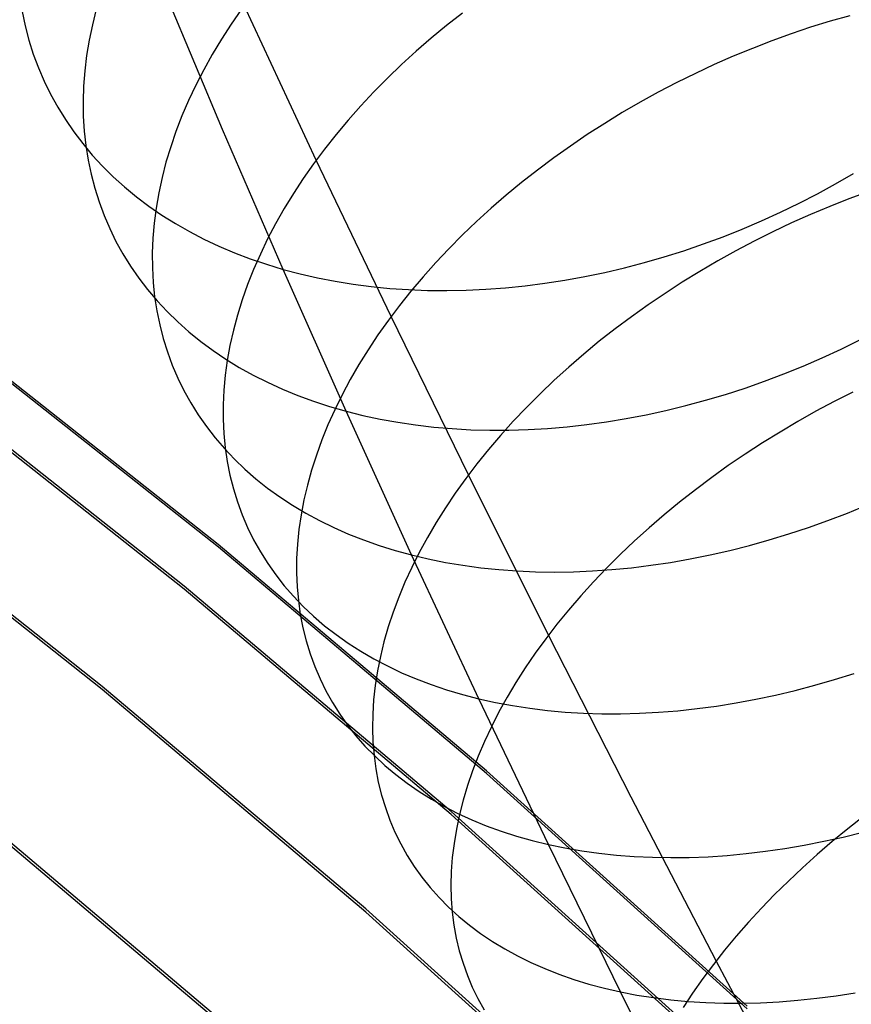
# Model space of a CAD drawing. Header units: millimetres. Extents: x 119 to 175.9, y -203.1 to -153.8.
# Tile 291 of 377: x 160.6 to 162, y -166.3 to -164.7. Entities that reach past the tile are written whole.
import ezdxf

# ---------------------------------------------------------------- set-up
doc = ezdxf.new("R2010")
doc.units = ezdxf.units.MM
doc.header["$MEASUREMENT"] = 0
doc.layers.add('Layer 01', color=5, linetype='Continuous', true_color=0x0000ff)

msp = doc.modelspace()

# ---------------------------------------------------------------- linework, layer by layer
at = {"layer": 'Layer 01'}
for p, q in [((160.9494, -164.8909, 25.123), (160.8546, -164.665, 24.8664)), ((160.6199, -164.6968, 25.9415), (160.625, -164.7205, 25.9175)), ((160.7417, -164.6931, 26.4324), (160.7354, -164.7186, 26.4107)), ((160.9802, -164.6933, 26.8823), (160.9633, -164.7179, 26.8657)), ((161.1032, -164.9408, 27.1371), (160.9846, -164.6872, 26.8863)), ((161.3432, -164.6995, 27.2686), (161.3172, -164.7199, 27.2603)), ((161.9473, -164.713, 27.5273), (161.9151, -164.7229, 27.5332)), ((161.9794, -164.7038, 27.5204), (161.9473, -164.713, 27.5273)), ((160.625, -164.7205, 25.9175), (160.6311, -164.7438, 25.8933)), ((160.7354, -164.7186, 26.4107), (160.7301, -164.7441, 26.3885)), ((160.9633, -164.7179, 26.8657), (160.9473, -164.7426, 26.8484)), ((161.3172, -164.7199, 27.2603), (161.2918, -164.7408, 27.2511)), ((161.9151, -164.7229, 27.5332), (161.8831, -164.7337, 27.5383)), ((160.6311, -164.7438, 25.8933), (160.6384, -164.7668, 25.8691)), ((160.7301, -164.7441, 26.3885), (160.7259, -164.7694, 26.366)), ((160.9473, -164.7426, 26.8484), (160.9323, -164.7675, 26.8305)), ((161.2918, -164.7408, 27.2511), (161.2671, -164.7622, 27.2411)), ((161.8513, -164.7452, 27.5425), (161.8196, -164.7574, 27.5457)), ((161.8831, -164.7337, 27.5383), (161.8513, -164.7452, 27.5425)), ((161.2671, -164.7622, 27.2411), (161.2432, -164.784, 27.2303)), ((161.8196, -164.7574, 27.5457), (161.7881, -164.7704, 27.5481)), ((160.6384, -164.7668, 25.8691), (160.6468, -164.7893, 25.8448)), ((160.7259, -164.7694, 26.366), (160.7229, -164.7946, 26.3432)), ((160.9323, -164.7675, 26.8305), (160.9183, -164.7926, 26.8121)), ((161.7881, -164.7704, 27.5481), (161.7568, -164.7841, 27.5496)), ((160.6468, -164.7893, 25.8448), (160.6563, -164.8114, 25.8206)), ((160.7229, -164.7946, 26.3432), (160.721, -164.8196, 26.32)), ((160.9183, -164.7926, 26.8121), (160.9053, -164.8178, 26.793)), ((161.2432, -164.784, 27.2303), (161.22, -164.8063, 27.2187)), ((161.7568, -164.7841, 27.5496), (161.7259, -164.7986, 27.5502)), ((161.22, -164.8063, 27.2187), (161.1977, -164.8289, 27.2063)), ((161.7259, -164.7986, 27.5502), (161.6953, -164.8137, 27.5498)), ((160.6563, -164.8114, 25.8206), (160.6668, -164.8329, 25.7963)), ((160.721, -164.8196, 26.32), (160.7202, -164.8444, 26.2965)), ((160.9053, -164.8178, 26.793), (160.8934, -164.843, 26.7734)), ((161.6953, -164.8137, 27.5498), (161.665, -164.8295, 27.5486)), ((160.6668, -164.8329, 25.7963), (160.6784, -164.854, 25.772)), ((160.8934, -164.843, 26.7734), (160.8825, -164.8684, 26.7532)), ((161.1977, -164.8289, 27.2063), (161.1761, -164.8519, 27.1931)), ((161.665, -164.8295, 27.5486), (161.6352, -164.8459, 27.5464)), ((160.6784, -164.854, 25.772), (160.6911, -164.8745, 25.7479)), ((160.7202, -164.8444, 26.2965), (160.7205, -164.8689, 26.2728)), ((161.1761, -164.8519, 27.1931), (161.1555, -164.8752, 27.1792)), ((161.6352, -164.8459, 27.5464), (161.6058, -164.863, 27.5434)), ((160.6911, -164.8745, 25.7479), (160.7048, -164.8945, 25.7238)), ((160.7205, -164.8689, 26.2728), (160.722, -164.8932, 26.2489)), ((160.8825, -164.8684, 26.7532), (160.8727, -164.8937, 26.7325)), ((161.1555, -164.8752, 27.1792), (161.1356, -164.8988, 27.1645)), ((161.6058, -164.863, 27.5434), (161.5769, -164.8807, 27.5395)), ((161.0486, -165.1203, 25.3749), (160.9494, -164.8909, 25.123)), ((161.5769, -164.8807, 27.5395), (161.5484, -164.899, 27.5346)), ((160.7048, -164.8945, 25.7238), (160.7196, -164.9138, 25.6999)), ((160.722, -164.8932, 26.2489), (160.7246, -164.9172, 26.2247)), ((160.8727, -164.8937, 26.7325), (160.864, -164.919, 26.7114)), ((161.1356, -164.8988, 27.1645), (161.1167, -164.9227, 27.1491)), ((161.5484, -164.899, 27.5346), (161.5205, -164.9179, 27.5289)), ((160.7196, -164.9138, 25.6999), (160.7353, -164.9326, 25.6761)), ((160.7246, -164.9172, 26.2247), (160.7284, -164.9409, 26.2004)), ((160.864, -164.919, 26.7114), (160.8563, -164.9443, 26.6897)), ((161.1167, -164.9227, 27.1491), (161.0987, -164.9469, 27.1331)), ((161.5205, -164.9179, 27.5289), (161.4932, -164.9373, 27.5223)), ((160.7353, -164.9326, 25.6761), (160.752, -164.9507, 25.6525)), ((161.4932, -164.9373, 27.5223), (161.4665, -164.9572, 27.5148)), ((160.7284, -164.9409, 26.2004), (160.7332, -164.9642, 26.1759)), ((160.752, -164.9507, 25.6525), (160.7697, -164.9682, 25.6291)), ((160.8563, -164.9443, 26.6897), (160.8498, -164.9695, 26.6677)), ((161.0987, -164.9469, 27.1331), (161.0817, -164.9712, 27.1163)), ((161.226, -165.1977, 27.3825), (161.1032, -164.9408, 27.1371)), ((160.7332, -164.9642, 26.1759), (160.7392, -164.9871, 26.1513)), ((160.7697, -164.9682, 25.6291), (160.7884, -164.985, 25.6059)), ((160.8498, -164.9695, 26.6677), (160.8444, -164.9947, 26.6452)), ((161.0817, -164.9712, 27.1163), (161.0656, -164.9958, 27.0988)), ((161.4665, -164.9572, 27.5148), (161.4405, -164.9776, 27.5065)), ((161.9563, -164.9798, 25.1365), (161.9856, -164.9627, 25.1403)), ((160.7392, -164.9871, 26.1513), (160.7463, -165.0097, 26.1267)), ((160.7884, -164.985, 25.6059), (160.8079, -165.0011, 25.5831)), ((161.4405, -164.9776, 27.5065), (161.4151, -164.9985, 27.4973)), ((161.9264, -164.9961, 25.1334), (161.9563, -164.9798, 25.1365)), ((160.8079, -165.0011, 25.5831), (160.8284, -165.0166, 25.5605)), ((160.8444, -164.9947, 26.6452), (160.84, -165.0197, 26.6223)), ((161.0656, -164.9958, 27.0988), (161.0505, -165.0205, 27.0808)), ((161.4151, -164.9985, 27.4973), (161.3904, -165.0199, 27.4873)), ((161.8962, -165.0117, 25.1313), (161.9264, -164.9961, 25.1334)), ((161.9781, -165.0045, 27.7816), (161.9465, -165.017, 27.7851)), ((162.0099, -164.9928, 27.7773), (161.9781, -165.0045, 27.7816)), ((160.7463, -165.0097, 26.1267), (160.7545, -165.0317, 26.1019)), ((160.8284, -165.0166, 25.5605), (160.8497, -165.0312, 25.5382)), ((160.84, -165.0197, 26.6223), (160.8368, -165.0445, 26.5991)), ((161.0505, -165.0205, 27.0808), (161.0364, -165.0454, 27.0621)), ((161.3904, -165.0199, 27.4873), (161.3665, -165.0417, 27.4764)), ((161.8655, -165.0266, 25.1299), (161.8962, -165.0117, 25.1313)), ((161.9465, -165.017, 27.7851), (161.9151, -165.0302, 27.7877)), ((160.7545, -165.0317, 26.1019), (160.7638, -165.0534, 26.0772)), ((160.8497, -165.0312, 25.5382), (160.8719, -165.0451, 25.5163)), ((161.8344, -165.0408, 25.1294), (161.8655, -165.0266, 25.1299)), ((161.9151, -165.0302, 27.7877), (161.884, -165.0441, 27.7893)), ((160.7638, -165.0534, 26.0772), (160.7741, -165.0745, 26.0524)), ((160.8368, -165.0445, 26.5991), (160.8348, -165.0692, 26.5756)), ((160.8719, -165.0451, 25.5163), (160.8949, -165.0583, 25.4948)), ((161.0364, -165.0454, 27.0621), (161.0233, -165.0703, 27.0428)), ((161.3665, -165.0417, 27.4764), (161.3433, -165.0638, 27.4648)), ((161.803, -165.0542, 25.1297), (161.8344, -165.0408, 25.1294)), ((161.884, -165.0441, 27.7893), (161.8531, -165.0587, 27.79)), ((160.8348, -165.0692, 26.5756), (160.8338, -165.0936, 26.5517)), ((160.8949, -165.0583, 25.4948), (160.9187, -165.0707, 25.4736)), ((161.3433, -165.0638, 27.4648), (161.3209, -165.0864, 27.4523)), ((161.7393, -165.0786, 25.1329), (161.7713, -165.0668, 25.1309)), ((161.7713, -165.0668, 25.1309), (161.803, -165.0542, 25.1297)), ((161.8531, -165.0587, 27.79), (161.8226, -165.074, 27.7898)), ((160.7741, -165.0745, 26.0524), (160.7855, -165.0951, 26.0277)), ((160.9187, -165.0707, 25.4736), (160.9433, -165.0822, 25.4529)), ((160.9433, -165.0822, 25.4529), (160.9686, -165.093, 25.4327)), ((161.0233, -165.0703, 27.0428), (161.0113, -165.0953, 27.0229)), ((161.7071, -165.0897, 25.1358), (161.7393, -165.0786, 25.1329)), ((161.8226, -165.074, 27.7898), (161.7924, -165.0899, 27.7887)), ((160.7855, -165.0951, 26.0277), (160.798, -165.1152, 26.0031)), ((160.8338, -165.0936, 26.5517), (160.834, -165.1178, 26.5276)), ((160.9686, -165.093, 25.4327), (160.9946, -165.1029, 25.4129)), ((161.0113, -165.0953, 27.0229), (161.0003, -165.1204, 27.0025)), ((161.3209, -165.0864, 27.4523), (161.2993, -165.1093, 27.439)), ((161.6422, -165.1092, 25.144), (161.6748, -165.0999, 25.1395)), ((161.6748, -165.0999, 25.1395), (161.7071, -165.0897, 25.1358)), ((161.7924, -165.0899, 27.7887), (161.7626, -165.1065, 27.7867)), ((160.798, -165.1152, 26.0031), (160.8115, -165.1347, 25.9785)), ((160.834, -165.1178, 26.5276), (160.8353, -165.1417, 26.5033)), ((160.9946, -165.1029, 25.4129), (161.0212, -165.112, 25.3936)), ((161.0212, -165.112, 25.3936), (161.0486, -165.1203, 25.3749)), ((161.2993, -165.1093, 27.439), (161.2785, -165.1325, 27.425)), ((161.5769, -165.1254, 25.1555), (161.6096, -165.1178, 25.1494)), ((161.6096, -165.1178, 25.1494), (161.6422, -165.1092, 25.144)), ((161.7626, -165.1065, 27.7867), (161.7333, -165.1237, 27.7837)), ((161.0003, -165.1204, 27.0025), (160.9903, -165.1454, 26.9815)), ((161.152, -165.3531, 25.6218), (161.0486, -165.1203, 25.3749)), ((161.0486, -165.1203, 25.3749), (161.0765, -165.1277, 25.3567)), ((161.0765, -165.1277, 25.3567), (161.105, -165.1342, 25.3391)), ((161.105, -165.1342, 25.3391), (161.134, -165.1399, 25.322)), ((161.2785, -165.1325, 27.425), (161.2587, -165.156, 27.4102)), ((161.5115, -165.1382, 25.1703), (161.5442, -165.1322, 25.1625)), ((161.5442, -165.1322, 25.1625), (161.5769, -165.1254, 25.1555)), ((161.7333, -165.1237, 27.7837), (161.7044, -165.1414, 27.7799)), ((160.8115, -165.1347, 25.9785), (160.8261, -165.1536, 25.9541)), ((160.8353, -165.1417, 26.5033), (160.8377, -165.1653, 26.4787)), ((160.9903, -165.1454, 26.9815), (160.9815, -165.1705, 26.9601)), ((161.134, -165.1399, 25.322), (161.1636, -165.1446, 25.3056)), ((161.1636, -165.1446, 25.3056), (161.1936, -165.1485, 25.2898)), ((161.1936, -165.1485, 25.2898), (161.2241, -165.1515, 25.2747)), ((161.4138, -165.1507, 25.1984), (161.4462, -165.1474, 25.1883)), ((161.4462, -165.1474, 25.1883), (161.4788, -165.1432, 25.1789)), ((161.4788, -165.1432, 25.1789), (161.5115, -165.1382, 25.1703)), ((161.7044, -165.1414, 27.7799), (161.676, -165.1598, 27.7751)), ((160.8261, -165.1536, 25.9541), (160.8416, -165.1719, 25.9298)), ((160.8377, -165.1653, 26.4787), (160.8413, -165.1885, 26.454)), ((161.2241, -165.1515, 25.2747), (161.2549, -165.1536, 25.2602)), ((161.2587, -165.156, 27.4102), (161.2397, -165.1797, 27.3947)), ((161.2549, -165.1536, 25.2602), (161.2861, -165.1548, 25.2464)), ((161.2861, -165.1548, 25.2464), (161.3177, -165.1551, 25.2333)), ((161.3177, -165.1551, 25.2333), (161.3495, -165.1546, 25.2209)), ((161.3495, -165.1546, 25.2209), (161.3815, -165.1531, 25.2093)), ((161.3815, -165.1531, 25.2093), (161.4138, -165.1507, 25.1984)), ((161.676, -165.1598, 27.7751), (161.6481, -165.1787, 27.7694)), ((160.8416, -165.1719, 25.9298), (160.8581, -165.1896, 25.9057)), ((160.9815, -165.1705, 26.9601), (160.9737, -165.1955, 26.9381)), ((161.2397, -165.1797, 27.3947), (161.2216, -165.2037, 27.3784)), ((161.6481, -165.1787, 27.7694), (161.6208, -165.1982, 27.7629)), ((160.8413, -165.1885, 26.454), (160.846, -165.2114, 26.4291)), ((160.8581, -165.1896, 25.9057), (160.8756, -165.2066, 25.8818)), ((160.9737, -165.1955, 26.9381), (160.967, -165.2204, 26.9158)), ((161.3532, -165.4578, 27.6223), (161.226, -165.1977, 27.3825)), ((161.6208, -165.1982, 27.7629), (161.5941, -165.2181, 27.7554)), ((160.846, -165.2114, 26.4291), (160.8517, -165.2339, 26.4041)), ((160.8756, -165.2066, 25.8818), (160.894, -165.2229, 25.8582)), ((161.2216, -165.2037, 27.3784), (161.2045, -165.2279, 27.3615)), ((160.9422, -165.5722, 34.8784), (160.4899, -165.2152, 34.878)), ((160.9424, -165.5764, 31.6823), (160.49, -165.2195, 31.6819)), ((160.894, -165.2229, 25.8582), (160.9134, -165.2386, 25.8348)), ((160.967, -165.2204, 26.9158), (160.9614, -165.2452, 26.893)), ((161.2045, -165.2279, 27.3615), (161.1883, -165.2523, 27.3438)), ((161.5941, -165.2181, 27.7554), (161.5681, -165.2385, 27.7471)), ((160.8517, -165.2339, 26.4041), (160.8586, -165.256, 26.379)), ((160.9134, -165.2386, 25.8348), (160.9336, -165.2535, 25.8118)), ((160.9614, -165.2452, 26.893), (160.957, -165.2698, 26.8698)), ((161.5681, -165.2385, 27.7471), (161.5427, -165.2594, 27.7379)), ((161.9653, -165.2513, 25.3682), (161.9959, -165.2363, 25.3694)), ((160.8586, -165.256, 26.379), (160.8666, -165.2777, 26.3538)), ((160.9336, -165.2535, 25.8118), (160.9548, -165.2677, 25.789)), ((161.1883, -165.2523, 27.3438), (161.1731, -165.2768, 27.3256)), ((161.5427, -165.2594, 27.7379), (161.518, -165.2807, 27.7278)), ((161.9343, -165.2657, 25.3679), (161.9653, -165.2513, 25.3682)), ((160.8666, -165.2777, 26.3538), (160.8757, -165.2988, 26.3286)), ((160.957, -165.2698, 26.8698), (160.9536, -165.2943, 26.8462)), ((160.9548, -165.2677, 25.789), (160.9767, -165.2812, 25.7666)), ((161.1731, -165.2768, 27.3256), (161.1589, -165.3014, 27.3067)), ((161.8713, -165.292, 25.3698), (161.903, -165.2792, 25.3684)), ((161.903, -165.2792, 25.3684), (161.9343, -165.2657, 25.3679)), ((160.8862, -165.6405, 35.1421), (160.4361, -165.2853, 35.1416)), ((160.8863, -165.6454, 31.4189), (160.4362, -165.2902, 31.4184)), ((160.9536, -165.2943, 26.8462), (160.9514, -165.3186, 26.8223)), ((160.9767, -165.2812, 25.7666), (160.9995, -165.2939, 25.7446)), ((160.9995, -165.2939, 25.7446), (161.0231, -165.3058, 25.723)), ((161.518, -165.2807, 27.7278), (161.494, -165.3025, 27.7169)), ((161.8395, -165.3041, 25.372), (161.8713, -165.292, 25.3698)), ((160.8757, -165.2988, 26.3286), (160.8858, -165.3195, 26.3034)), ((161.0231, -165.3058, 25.723), (161.0475, -165.3169, 25.7018)), ((161.1589, -165.3014, 27.3067), (161.1457, -165.3261, 27.2871)), ((161.494, -165.3025, 27.7169), (161.4708, -165.3246, 27.7052)), ((161.8074, -165.3153, 25.3751), (161.8395, -165.3041, 25.372)), ((160.8858, -165.3195, 26.3034), (160.8971, -165.3397, 26.2782)), ((160.9514, -165.3186, 26.8223), (160.9502, -165.3427, 26.7981)), ((161.0475, -165.3169, 25.7018), (161.0726, -165.3272, 25.681)), ((161.0726, -165.3272, 25.681), (161.0984, -165.3367, 25.6608)), ((161.1457, -165.3261, 27.2871), (161.1335, -165.3509, 27.267)), ((161.4708, -165.3246, 27.7052), (161.4483, -165.347, 27.6926)), ((161.7427, -165.3353, 25.3838), (161.7751, -165.3257, 25.379)), ((161.7751, -165.3257, 25.379), (161.8074, -165.3153, 25.3751)), ((161.9846, -165.3219, 28.0242), (161.9541, -165.3373, 28.0242)), ((160.8971, -165.3397, 26.2782), (160.9093, -165.3593, 26.2531)), ((160.9502, -165.3427, 26.7981), (160.9502, -165.3665, 26.7736)), ((161.0984, -165.3367, 25.6608), (161.1249, -165.3453, 25.641)), ((161.6776, -165.352, 25.3959), (161.7102, -165.3441, 25.3894)), ((161.7102, -165.3441, 25.3894), (161.7427, -165.3353, 25.3838)), ((161.9541, -165.3373, 28.0242), (161.924, -165.3534, 28.0232)), ((160.9093, -165.3593, 26.2531), (160.9226, -165.3783, 26.2281)), ((161.1335, -165.3509, 27.267), (161.1224, -165.3757, 27.2463)), ((161.1249, -165.3453, 25.641), (161.152, -165.3531, 25.6218)), ((161.2597, -165.5893, 25.8637), (161.152, -165.3531, 25.6218)), ((161.152, -165.3531, 25.6218), (161.1797, -165.3601, 25.6032)), ((161.1797, -165.3601, 25.6032), (161.2081, -165.3662, 25.5851)), ((161.4483, -165.347, 27.6926), (161.4267, -165.3698, 27.6793)), ((161.6124, -165.3654, 25.4112), (161.645, -165.3591, 25.4031)), ((161.645, -165.3591, 25.4031), (161.6776, -165.352, 25.3959)), ((161.924, -165.3534, 28.0232), (161.8943, -165.3701, 28.0213)), ((160.9502, -165.3665, 26.7736), (160.9514, -165.39, 26.7489)), ((161.1224, -165.3757, 27.2463), (161.1123, -165.4005, 27.2251)), ((161.2081, -165.3662, 25.5851), (161.2369, -165.3714, 25.5676)), ((161.2369, -165.3714, 25.5676), (161.2663, -165.3758, 25.5507)), ((161.2663, -165.3758, 25.5507), (161.2961, -165.3793, 25.5345)), ((161.4267, -165.3698, 27.6793), (161.4059, -165.3929, 27.6651)), ((161.5152, -165.3788, 25.4403), (161.5475, -165.3752, 25.4298)), ((161.5475, -165.3752, 25.4298), (161.5799, -165.3707, 25.4201)), ((161.5799, -165.3707, 25.4201), (161.6124, -165.3654, 25.4112)), ((161.8943, -165.3701, 28.0213), (161.865, -165.3874, 28.0184)), ((160.9226, -165.3783, 26.2281), (160.9369, -165.3968, 26.2032)), ((160.9514, -165.39, 26.7489), (160.9536, -165.4132, 26.7239)), ((161.2961, -165.3793, 25.5345), (161.3264, -165.3819, 25.5189)), ((161.3264, -165.3819, 25.5189), (161.3571, -165.3836, 25.504)), ((161.3571, -165.3836, 25.504), (161.3881, -165.3844, 25.4898)), ((161.4059, -165.3929, 27.6651), (161.386, -165.4163, 27.6502)), ((161.3881, -165.3844, 25.4898), (161.4195, -165.3843, 25.4764)), ((161.4195, -165.3843, 25.4764), (161.4511, -165.3834, 25.4636)), ((161.4511, -165.3834, 25.4636), (161.483, -165.3815, 25.4516)), ((161.483, -165.3815, 25.4516), (161.5152, -165.3788, 25.4403)), ((161.865, -165.3874, 28.0184), (161.8361, -165.4052, 28.0146)), ((160.9369, -165.3968, 26.2032), (160.9523, -165.4146, 26.1784)), ((161.1123, -165.4005, 27.2251), (161.1033, -165.4252, 27.2034)), ((161.8361, -165.4052, 28.0146), (161.8078, -165.4236, 28.0099)), ((160.9523, -165.4146, 26.1784), (160.9686, -165.4318, 26.1538)), ((160.9536, -165.4132, 26.7239), (160.957, -165.436, 26.6988)), ((161.1033, -165.4252, 27.2034), (161.0954, -165.4499, 27.1812)), ((161.386, -165.4163, 27.6502), (161.3669, -165.4399, 27.6346)), ((161.8078, -165.4236, 28.0099), (161.7799, -165.4426, 28.0043)), ((160.957, -165.436, 26.6988), (160.9614, -165.4585, 26.6735)), ((160.9686, -165.4318, 26.1538), (160.9859, -165.4484, 26.1295)), ((161.3669, -165.4399, 27.6346), (161.3488, -165.4637, 27.6182)), ((160.7517, -165.8051, 35.248), (160.3071, -165.4542, 35.2475)), ((160.9859, -165.4484, 26.1295), (161.0041, -165.4642, 26.1053)), ((161.0954, -165.4499, 27.1812), (161.0886, -165.4745, 27.1585)), ((161.7799, -165.4426, 28.0043), (161.7527, -165.4621, 27.9977)), ((160.7517, -165.8102, 31.3138), (160.3071, -165.4593, 31.3134)), ((160.9614, -165.4585, 26.6735), (160.967, -165.4806, 26.6481)), ((161.0041, -165.4642, 26.1053), (161.0232, -165.4794, 26.0815)), ((161.3488, -165.4637, 27.6182), (161.3315, -165.4877, 27.6011)), ((161.4846, -165.7208, 27.8565), (161.3532, -165.4578, 27.6223)), ((161.7527, -165.4621, 27.9977), (161.726, -165.4821, 27.9903)), ((160.967, -165.4806, 26.6481), (160.9737, -165.5023, 26.6225)), ((161.0232, -165.4794, 26.0815), (161.0432, -165.4939, 26.0579)), ((161.0886, -165.4745, 27.1585), (161.0828, -165.499, 27.1354)), ((161.3315, -165.4877, 27.6011), (161.3153, -165.5119, 27.5833)), ((161.726, -165.4821, 27.9903), (161.6999, -165.5025, 27.982)), ((160.9737, -165.5023, 26.6225), (160.9815, -165.5235, 26.5969)), ((161.0432, -165.4939, 26.0579), (161.0642, -165.5076, 26.0347)), ((161.0828, -165.499, 27.1354), (161.0782, -165.5233, 27.1119)), ((161.6999, -165.5025, 27.982), (161.6745, -165.5234, 27.9728)), ((161.0642, -165.5076, 26.0347), (161.0859, -165.5206, 26.0118)), ((161.0859, -165.5206, 26.0118), (161.1085, -165.5328, 25.9893)), ((161.3153, -165.5119, 27.5833), (161.3, -165.5362, 27.5648)), ((161.9437, -165.5327, 25.6062), (161.9755, -165.5205, 25.6037)), ((161.9755, -165.5205, 25.6037), (162.0071, -165.5075, 25.6022)), ((160.9815, -165.5235, 26.5969), (160.9904, -165.5442, 26.5713)), ((161.0782, -165.5233, 27.1119), (161.0747, -165.5474, 27.088)), ((161.1085, -165.5328, 25.9893), (161.1319, -165.5442, 25.9672)), ((161.3, -165.5362, 27.5648), (161.2857, -165.5606, 27.5457)), ((161.6745, -165.5234, 27.9728), (161.6498, -165.5446, 27.9627)), ((161.9117, -165.5442, 25.6095), (161.9437, -165.5327, 25.6062)), ((160.9904, -165.5442, 26.5713), (161.0003, -165.5644, 26.5456)), ((161.0747, -165.5474, 27.088), (161.0722, -165.5713, 27.0637)), ((161.1319, -165.5442, 25.9672), (161.156, -165.5549, 25.9455)), ((161.6498, -165.5446, 27.9627), (161.6258, -165.5663, 27.9517)), ((161.8796, -165.5548, 25.6136), (161.9117, -165.5442, 25.6095)), ((161.0003, -165.5644, 26.5456), (161.0113, -165.5841, 26.52)), ((161.156, -165.5549, 25.9455), (161.1809, -165.5647, 25.9243)), ((161.1809, -165.5647, 25.9243), (161.2065, -165.5738, 25.9036)), ((161.2857, -165.5606, 27.5457), (161.2723, -165.5851, 27.5259)), ((161.6258, -165.5663, 27.9517), (161.6026, -165.5884, 27.9399)), ((161.8149, -165.5737, 25.6245), (161.8473, -165.5647, 25.6187)), ((161.8473, -165.5647, 25.6187), (161.8796, -165.5548, 25.6136)), ((161.3827, -165.9439, 34.8789), (160.9422, -165.5722, 34.8784)), ((161.3829, -165.9482, 31.6828), (160.9424, -165.5764, 31.6823)), ((161.0113, -165.5841, 26.52), (161.0234, -165.6033, 26.4944)), ((161.0722, -165.5713, 27.0637), (161.0709, -165.595, 27.0392)), ((161.2065, -165.5738, 25.9036), (161.2328, -165.582, 25.8834)), ((161.2328, -165.582, 25.8834), (161.2597, -165.5893, 25.8637)), ((161.2723, -165.5851, 27.5259), (161.26, -165.6096, 27.5056)), ((161.7499, -165.5893, 25.6389), (161.7824, -165.5819, 25.6313)), ((161.7824, -165.5819, 25.6313), (161.8149, -165.5737, 25.6245)), ((161.0709, -165.595, 27.0392), (161.0708, -165.6184, 27.0143)), ((161.37, -165.8254, 26.0973), (161.2597, -165.5893, 25.8637)), ((161.2597, -165.5893, 25.8637), (161.2872, -165.5959, 25.8446)), ((161.2872, -165.5959, 25.8446), (161.3154, -165.6015, 25.8261)), ((161.3154, -165.6015, 25.8261), (161.344, -165.6063, 25.8082)), ((161.6026, -165.5884, 27.9399), (161.5801, -165.6108, 27.9273)), ((161.6528, -165.6063, 25.6665), (161.6851, -165.6015, 25.6565)), ((161.6851, -165.6015, 25.6565), (161.7175, -165.5958, 25.6473)), ((161.7175, -165.5958, 25.6473), (161.7499, -165.5893, 25.6389)), ((161.0234, -165.6033, 26.4944), (161.0365, -165.6219, 26.469)), ((161.0708, -165.6184, 27.0143), (161.0717, -165.6416, 26.9892)), ((161.26, -165.6096, 27.5056), (161.2488, -165.6341, 27.4847)), ((161.344, -165.6063, 25.8082), (161.3732, -165.6103, 25.7909)), ((161.3732, -165.6103, 25.7909), (161.4028, -165.6133, 25.7742)), ((161.4028, -165.6133, 25.7742), (161.4329, -165.6155, 25.7582)), ((161.4329, -165.6155, 25.7582), (161.4634, -165.6168, 25.7429)), ((161.4634, -165.6168, 25.7429), (161.4943, -165.6173, 25.7283)), ((161.4943, -165.6173, 25.7283), (161.5255, -165.6168, 25.7145)), ((161.5255, -165.6168, 25.7145), (161.557, -165.6155, 25.7013)), ((161.557, -165.6155, 25.7013), (161.5887, -165.6133, 25.6889)), ((161.5801, -165.6108, 27.9273), (161.5584, -165.6334, 27.9139)), ((161.5887, -165.6133, 25.6889), (161.6207, -165.6102, 25.6773)), ((161.6207, -165.6102, 25.6773), (161.6528, -165.6063, 25.6665)), ((161.0365, -165.6219, 26.469), (161.0506, -165.6398, 26.4436)), ((161.2488, -165.6341, 27.4847), (161.2386, -165.6586, 27.4632)), ((161.5584, -165.6334, 27.9139), (161.5375, -165.6564, 27.8996)), ((161.3245, -166.0104, 35.1425), (160.8862, -165.6405, 35.1421)), ((161.3246, -166.0153, 31.4193), (160.8863, -165.6454, 31.4189)), ((161.0506, -165.6398, 26.4436), (161.0657, -165.6572, 26.4184)), ((161.0717, -165.6416, 26.9892), (161.0737, -165.6643, 26.9639)), ((161.0657, -165.6572, 26.4184), (161.0817, -165.674, 26.3933)), ((161.0737, -165.6643, 26.9639), (161.0769, -165.6868, 26.9383)), ((161.2386, -165.6586, 27.4632), (161.2294, -165.6831, 27.4412)), ((161.5375, -165.6564, 27.8996), (161.5175, -165.6797, 27.8846)), ((161.0817, -165.674, 26.3933), (161.0988, -165.69, 26.3685)), ((161.2294, -165.6831, 27.4412), (161.2214, -165.7074, 27.4187)), ((161.5175, -165.6797, 27.8846), (161.4984, -165.7031, 27.8688)), ((161.0769, -165.6868, 26.9383), (161.0812, -165.7088, 26.9126)), ((161.0988, -165.69, 26.3685), (161.1168, -165.7054, 26.3439)), ((161.0812, -165.7088, 26.9126), (161.0866, -165.7305, 26.8868)), ((161.1168, -165.7054, 26.3439), (161.1357, -165.7201, 26.3196)), ((161.2214, -165.7074, 27.4187), (161.2144, -165.7317, 27.3957)), ((161.4984, -165.7031, 27.8688), (161.4802, -165.7268, 27.8522)), ((161.0866, -165.7305, 26.8868), (161.0931, -165.7517, 26.8608)), ((161.1357, -165.7201, 26.3196), (161.1555, -165.7341, 26.2956)), ((161.2144, -165.7317, 27.3957), (161.2085, -165.7558, 27.3723)), ((161.4802, -165.7268, 27.8522), (161.4629, -165.7506, 27.835)), ((161.6203, -165.9869, 28.0848), (161.4846, -165.7208, 27.8565)), ((161.1555, -165.7341, 26.2956), (161.1762, -165.7474, 26.2718)), ((161.1762, -165.7474, 26.2718), (161.1978, -165.7599, 26.2485)), ((161.0931, -165.7517, 26.8608), (161.1006, -165.7725, 26.8348)), ((161.1978, -165.7599, 26.2485), (161.2201, -165.7716, 26.2255)), ((161.2085, -165.7558, 27.3723), (161.2037, -165.7798, 27.3484)), ((161.4629, -165.7506, 27.835), (161.4465, -165.7746, 27.817)), ((161.1006, -165.7725, 26.8348), (161.1093, -165.7928, 26.8087)), ((161.2037, -165.7798, 27.3484), (161.2, -165.8036, 27.3242)), ((161.2201, -165.7716, 26.2255), (161.2433, -165.7826, 26.203)), ((161.4465, -165.7746, 27.817), (161.4311, -165.7987, 27.7983)), ((161.1093, -165.7928, 26.8087), (161.119, -165.8125, 26.7826)), ((161.2433, -165.7826, 26.203), (161.2672, -165.7928, 26.1808)), ((161.2672, -165.7928, 26.1808), (161.2919, -165.8022, 26.1592)), ((161.9221, -165.8032, 25.8516), (161.9544, -165.7939, 25.8454)), ((161.9544, -165.7939, 25.8454), (161.9866, -165.7838, 25.8401)), ((161.1847, -166.1705, 35.2485), (160.7517, -165.8051, 35.248)), ((161.1847, -166.1756, 31.3143), (160.7517, -165.8102, 31.3138)), ((161.119, -165.8125, 26.7826), (161.1298, -165.8318, 26.7566)), ((161.2, -165.8036, 27.3242), (161.1974, -165.8271, 27.2996)), ((161.2919, -165.8022, 26.1592), (161.3173, -165.8108, 26.138)), ((161.3173, -165.8108, 26.138), (161.3433, -165.8185, 26.1174)), ((161.4311, -165.7987, 27.7983), (161.4166, -165.8228, 27.779)), ((161.8575, -165.8193, 25.8664), (161.8898, -165.8117, 25.8586)), ((161.8898, -165.8117, 25.8586), (161.9221, -165.8032, 25.8516)), ((161.1974, -165.8271, 27.2996), (161.1959, -165.8505, 27.2747)), ((161.3433, -165.8185, 26.1174), (161.37, -165.8254, 26.0973)), ((161.4845, -166.0646, 26.3257), (161.37, -165.8254, 26.0973)), ((161.37, -165.8254, 26.0973), (161.3974, -165.8315, 26.0777)), ((161.4166, -165.8228, 27.779), (161.4032, -165.8471, 27.7591)), ((161.7929, -165.8321, 25.8846), (161.8252, -165.8262, 25.8751)), ((161.8252, -165.8262, 25.8751), (161.8575, -165.8193, 25.8664)), ((161.1298, -165.8318, 26.7566), (161.1416, -165.8505, 26.7306)), ((161.3974, -165.8315, 26.0777), (161.4253, -165.8367, 26.0587)), ((161.4253, -165.8367, 26.0587), (161.4537, -165.8411, 26.0404)), ((161.4537, -165.8411, 26.0404), (161.4827, -165.8446, 26.0227)), ((161.4827, -165.8446, 26.0227), (161.5122, -165.8473, 26.0056)), ((161.6654, -165.8475, 25.9308), (161.697, -165.845, 25.9181)), ((161.697, -165.845, 25.9181), (161.7288, -165.8416, 25.9061)), ((161.7288, -165.8416, 25.9061), (161.7608, -165.8373, 25.895)), ((161.7608, -165.8373, 25.895), (161.7929, -165.8321, 25.8846)), ((161.1416, -165.8505, 26.7306), (161.1545, -165.8686, 26.7046)), ((161.1959, -165.8505, 27.2747), (161.1955, -165.8735, 27.2495)), ((161.4032, -165.8471, 27.7591), (161.3908, -165.8713, 27.7385)), ((161.5122, -165.8473, 26.0056), (161.5421, -165.8491, 25.9892)), ((161.5421, -165.8491, 25.9892), (161.5724, -165.85, 25.9735)), ((161.5724, -165.85, 25.9735), (161.6031, -165.85, 25.9586)), ((161.6031, -165.85, 25.9586), (161.6341, -165.8492, 25.9443)), ((161.6341, -165.8492, 25.9443), (161.6654, -165.8475, 25.9308)), ((161.1545, -165.8686, 26.7046), (161.1684, -165.8861, 26.6788)), ((161.1955, -165.8735, 27.2495), (161.1962, -165.8962, 27.224)), ((161.3908, -165.8713, 27.7385), (161.3794, -165.8956, 27.7173)), ((161.1684, -165.8861, 26.6788), (161.1832, -165.903, 26.6532)), ((161.1832, -165.903, 26.6532), (161.1991, -165.9193, 26.6277)), ((161.1962, -165.8962, 27.224), (161.1981, -165.9186, 27.1983)), ((161.3794, -165.8956, 27.7173), (161.369, -165.9198, 27.6956)), ((161.1981, -165.9186, 27.1983), (161.201, -165.9406, 27.1724)), ((161.1991, -165.9193, 26.6277), (161.2159, -165.9349, 26.6024)), ((161.369, -165.9198, 27.6956), (161.3597, -165.9439, 27.6733)), ((161.201, -165.9406, 27.1724), (161.2051, -165.9622, 27.1463)), ((161.2159, -165.9349, 26.6024), (161.2337, -165.9498, 26.5773)), ((161.2337, -165.9498, 26.5773), (161.2524, -165.964, 26.5525)), ((161.3597, -165.9439, 27.6733), (161.3515, -165.968, 27.6505)), ((161.8109, -166.3302, 34.8794), (161.3827, -165.9439, 34.8789)), ((161.8111, -166.3345, 31.6833), (161.3829, -165.9482, 31.6828)), ((161.2051, -165.9622, 27.1463), (161.2103, -165.9835, 27.12)), ((161.2524, -165.964, 26.5525), (161.272, -165.9775, 26.528)), ((161.3515, -165.968, 27.6505), (161.3444, -165.9919, 27.6273)), ((161.2103, -165.9835, 27.12), (161.2166, -166.0042, 27.0937)), ((161.272, -165.9775, 26.528), (161.2924, -165.9903, 26.5039)), ((161.2924, -165.9903, 26.5039), (161.3137, -166.0023, 26.4801)), ((161.76, -166.2557, 28.3072), (161.6203, -165.9869, 28.0848)), ((161.2166, -166.0042, 27.0937), (161.2239, -166.0246, 27.0672)), ((161.3137, -166.0023, 26.4801), (161.3359, -166.0136, 26.4567)), ((161.3444, -165.9919, 27.6273), (161.3383, -166.0157, 27.6035)), ((161.7505, -166.3947, 35.143), (161.3245, -166.0104, 35.1425)), ((161.7506, -166.3996, 31.4198), (161.3246, -166.0153, 31.4193)), ((161.3383, -166.0157, 27.6035), (161.3333, -166.0394, 27.5794)), ((161.3359, -166.0136, 26.4567), (161.3588, -166.0241, 26.4336)), ((162.0022, -166.0187, 28.4426), (161.9762, -166.0391, 28.4342)), ((160.9923, -166.3973, 31.3146), (160.5667, -166.0381, 31.3141)), ((160.9947, -166.394, 35.249), (160.5692, -166.0348, 35.2485)), ((161.2239, -166.0246, 27.0672), (161.2323, -166.0444, 27.0408)), ((161.3333, -166.0394, 27.5794), (161.3294, -166.0628, 27.5549)), ((161.3588, -166.0241, 26.4336), (161.3825, -166.0338, 26.4111)), ((161.3825, -166.0338, 26.4111), (161.407, -166.0427, 26.389)), ((161.9762, -166.0391, 28.4342), (161.9507, -166.06, 28.425)), ((161.2323, -166.0444, 27.0408), (161.2418, -166.0637, 27.0142)), ((161.407, -166.0427, 26.389), (161.4321, -166.0509, 26.3674)), ((161.4321, -166.0509, 26.3674), (161.458, -166.0581, 26.3463)), ((161.9368, -166.0595, 26.098), (161.9689, -166.0524, 26.089)), ((161.9689, -166.0524, 26.089), (162.0011, -166.0445, 26.0809)), ((161.2418, -166.0637, 27.0142), (161.2524, -166.0825, 26.9878)), ((161.3294, -166.0628, 27.5549), (161.3266, -166.086, 27.5299)), ((161.458, -166.0581, 26.3463), (161.4845, -166.0646, 26.3257)), ((161.6029, -166.3067, 26.549), (161.4845, -166.0646, 26.3257)), ((161.4845, -166.0646, 26.3257), (161.5116, -166.0702, 26.3058)), ((161.5116, -166.0702, 26.3058), (161.5393, -166.075, 26.2864)), ((161.8409, -166.0759, 26.13), (161.8727, -166.0713, 26.1185)), ((161.8727, -166.0713, 26.1185), (161.9047, -166.0658, 26.1078)), ((161.9047, -166.0658, 26.1078), (161.9368, -166.0595, 26.098)), ((161.9507, -166.06, 28.425), (161.926, -166.0812, 28.4149)), ((161.2524, -166.0825, 26.9878), (161.264, -166.1007, 26.9613)), ((161.3266, -166.086, 27.5299), (161.325, -166.1089, 27.5047)), ((161.5393, -166.075, 26.2864), (161.5675, -166.079, 26.2676)), ((161.5675, -166.079, 26.2676), (161.5963, -166.0821, 26.2495)), ((161.5963, -166.0821, 26.2495), (161.6256, -166.0843, 26.232)), ((161.6256, -166.0843, 26.232), (161.6553, -166.0857, 26.2152)), ((161.6553, -166.0857, 26.2152), (161.6854, -166.0862, 26.1992)), ((161.6854, -166.0862, 26.1992), (161.7159, -166.0859, 26.1838)), ((161.7159, -166.0859, 26.1838), (161.7467, -166.0847, 26.1692)), ((161.7467, -166.0847, 26.1692), (161.7779, -166.0826, 26.1554)), ((161.7779, -166.0826, 26.1554), (161.8093, -166.0797, 26.1423)), ((161.8093, -166.0797, 26.1423), (161.8409, -166.0759, 26.13)), ((161.926, -166.0812, 28.4149), (161.9019, -166.1028, 28.4038)), ((161.264, -166.1007, 26.9613), (161.2766, -166.1183, 26.9349)), ((161.9019, -166.1028, 28.4038), (161.8786, -166.1247, 28.3919)), ((161.2766, -166.1183, 26.9349), (161.2903, -166.1354, 26.9087)), ((161.325, -166.1089, 27.5047), (161.3244, -166.1315, 27.4791)), ((161.2903, -166.1354, 26.9087), (161.3049, -166.1518, 26.8826)), ((161.3244, -166.1315, 27.4791), (161.3249, -166.1538, 27.4533)), ((161.8786, -166.1247, 28.3919), (161.8561, -166.1469, 28.3792)), ((161.3049, -166.1518, 26.8826), (161.3205, -166.1676, 26.8566)), ((161.8561, -166.1469, 28.3792), (161.8343, -166.1694, 28.3655)), ((161.3205, -166.1676, 26.8566), (161.3371, -166.1827, 26.8309)), ((161.3249, -166.1538, 27.4533), (161.3266, -166.1758, 27.4272)), ((161.6055, -166.5501, 35.2489), (161.1847, -166.1705, 35.2485)), ((161.6055, -166.5552, 31.3148), (161.1847, -166.1756, 31.3143)), ((161.3266, -166.1758, 27.4272), (161.3293, -166.1974, 27.4009)), ((161.3371, -166.1827, 26.8309), (161.3547, -166.1971, 26.8054)), ((161.8343, -166.1694, 28.3655), (161.8133, -166.1921, 28.3511)), ((161.3293, -166.1974, 27.4009), (161.3332, -166.2186, 27.3744)), ((161.3547, -166.1971, 26.8054), (161.3731, -166.2109, 26.7802)), ((161.8133, -166.1921, 28.3511), (161.7931, -166.2151, 28.3358)), ((161.3731, -166.2109, 26.7802), (161.3925, -166.2239, 26.7552)), ((161.7931, -166.2151, 28.3358), (161.7739, -166.2383, 28.3198)), ((161.3332, -166.2186, 27.3744), (161.3381, -166.2394, 27.3478)), ((161.3925, -166.2239, 26.7552), (161.4127, -166.2362, 26.7306)), ((161.3381, -166.2394, 27.3478), (161.3442, -166.2597, 27.321)), ((161.4127, -166.2362, 26.7306), (161.4338, -166.2477, 26.7064)), ((161.4338, -166.2477, 26.7064), (161.4557, -166.2585, 26.6825)), ((161.7739, -166.2383, 28.3198), (161.7555, -166.2616, 28.303)), ((161.3442, -166.2597, 27.321), (161.3513, -166.2796, 27.2942)), ((161.4557, -166.2585, 26.6825), (161.4784, -166.2685, 26.6591)), ((161.7555, -166.2616, 28.303), (161.738, -166.285, 28.2854)), ((161.9038, -166.5273, 28.5237), (161.76, -166.2557, 28.3072)), ((161.3513, -166.2796, 27.2942), (161.3595, -166.2989, 27.2673)), ((161.4784, -166.2685, 26.6591), (161.5018, -166.2778, 26.636)), ((161.5018, -166.2778, 26.636), (161.526, -166.2862, 26.6135)), ((161.526, -166.2862, 26.6135), (161.551, -166.2939, 26.5915)), ((161.551, -166.2939, 26.5915), (161.5766, -166.3007, 26.5699)), ((161.738, -166.285, 28.2854), (161.7214, -166.3086, 28.2671)), ((161.3595, -166.2989, 27.2673), (161.3688, -166.3178, 27.2404)), ((161.5766, -166.3007, 26.5699), (161.6029, -166.3067, 26.549)), ((161.7252, -166.5517, 26.7669), (161.6029, -166.3067, 26.549)), ((161.6029, -166.3067, 26.549), (161.6298, -166.3119, 26.5286)), ((161.6298, -166.3119, 26.5286), (161.6572, -166.3162, 26.5088)), ((161.7214, -166.3086, 28.2671), (161.7057, -166.3323, 28.2481)), ((161.9254, -166.3172, 26.3613), (161.9569, -166.3131, 26.3487)), ((161.9569, -166.3131, 26.3487), (161.9886, -166.3082, 26.3369)), ((161.3688, -166.3178, 27.2404), (161.3791, -166.3361, 27.2134)), ((161.6572, -166.3162, 26.5088), (161.6853, -166.3197, 26.4896)), ((161.6853, -166.3197, 26.4896), (161.7138, -166.3224, 26.4711)), ((161.7138, -166.3224, 26.4711), (161.7429, -166.3242, 26.4533)), ((161.7429, -166.3242, 26.4533), (161.7724, -166.3252, 26.4361)), ((161.7724, -166.3252, 26.4361), (161.8023, -166.3253, 26.4196)), ((161.8023, -166.3253, 26.4196), (161.8326, -166.3246, 26.4039)), ((161.8326, -166.3246, 26.4039), (161.8633, -166.323, 26.389)), ((161.8633, -166.323, 26.389), (161.8942, -166.3205, 26.3748)), ((161.8942, -166.3205, 26.3748), (161.9254, -166.3172, 26.3613))]:
    msp.add_line(p, q, dxfattribs=at)

doc.saveas('drawing.dxf')
